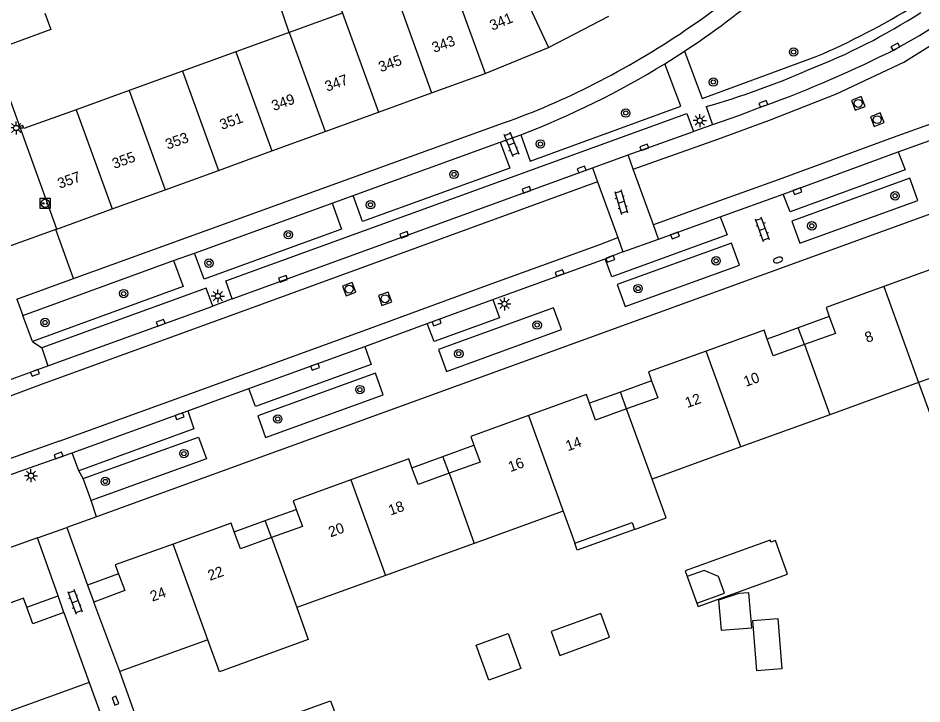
# Model space of a CAD drawing. Extents: x 124000 to 128010, y 398999 to 403000.
# Drawn here: x 127523.2 to 127609.3, y 399537.2 to 399602.5 of the extents above; entities that cross this region are included whole.
import ezdxf

# ---------------------------------------------------------------- set-up
doc = ezdxf.new("R2010")
doc.units = 0
for name, color, linetype in [('gg-afsc-erfafscheiding', 7, 'Continuous'), ('gg-afsc-muur', 7, 'Continuous'), ('gg-anno-huisnummerreeks BGT', 7, 'Continuous'), ('gg-bbg-gedigitaliseerde bebouwing', 7, 'Continuous'), ('gg-bbg-gedigitaliseerde bijgebouw', 7, 'Continuous'), ('gg-bbg-hoofdgebouw', 7, 'Continuous'), ('gg-bbg-luifel en loopbrug', 7, 'Continuous'), ('gg-bbg-tussenscheiding', 7, 'Continuous'), ('gg-knt-verharding', 7, 'Continuous'), ('gg-knt-verharding nz', 7, 'Continuous'), ('gt-grn-groengrens', 7, 'Continuous'), ('gt-grn-weggrens', 7, 'Continuous'), ('gt-symb-boom', 7, 'Continuous'), ('gt-symb-brandkraan', 7, 'Continuous'), ('gt-symb-klinker verharding', 7, 'Continuous'), ('gt-symb-kolk', 7, 'Continuous'), ('gt-symb-laadpunt elektrisch vervoer', 7, 'Continuous'), ('gt-symb-lichtmast', 7, 'Continuous'), ('gt-symb-rioolschacht', 7, 'Continuous')]:
    doc.layers.add(name, color=color, linetype=linetype)

# ---------------------------------------------------------------- blocks, each defined once
blk = doc.blocks.new('gt0-KOLK')
at = {"layer": 'gt-symb-kolk'}
blk.add_lwpolyline([(0, 0), (0.375, 0), (0.375, 0.4), (-0.375, 0.4), (-0.375, 0), (0, 0)], dxfattribs=at)
blk = doc.blocks.new('gt0-BR')
at = {"layer": 'gt-symb-brandkraan'}
for centre, radius, start, end in [((-0.244, 0), 0.206, 107.56694, 252.43307), ((0.599, -2.664), 3, 106.89205, 107.56694), ((0, -0.691), 0.938, 73.10799, 106.89205), ((-0.599, -2.664), 3, 72.43309, 73.10799), ((0.244, 0), 0.206, 287.56695, 72.43309), ((0.599, 2.664), 3, 252.43307, 253.10797), ((0, 0.691), 0.938, 253.10797, 286.89206), ((-0.599, 2.664), 3, 286.89206, 287.56695)]:
    blk.add_arc(centre, radius, start, end, dxfattribs=at)
blk = doc.blocks.new('gt0-KL1')
at = {"layer": 'gt-symb-klinker verharding'}
for p, q in [((-1.15, 0.3), (1.15, 0.3)), ((-1, -0.3), (-1, 0.3)), ((-0.5, 0.3), (-0.5, 0.45)), ((0, -0.3), (0, 0.3)), ((0.5, 0.3), (0.5, 0.45)), ((1, -0.3), (1, 0.3)), ((-1.15, -0.3), (1.15, -0.3)), ((-0.5, -0.45), (-0.5, -0.3)), ((0.5, -0.45), (0.5, -0.3))]:
    blk.add_line(p, q, dxfattribs=at)
blk = doc.blocks.new('gt0-BOOM')
at = {"layer": 'gt-symb-boom'}
for radius in [0.4, 0.2]:
    blk.add_circle((0, 0), radius, dxfattribs=at)
blk = doc.blocks.new('gt0-RS')
at = {"layer": 'gt-symb-rioolschacht'}
blk.add_lwpolyline([(-0.5, -0.5), (0.5, -0.5), (0.5, 0.5), (-0.5, 0.5)], close=True, dxfattribs=at)
blk.add_circle((0, 0), 0.375, dxfattribs=at)
blk = doc.blocks.new('gt0-LMAST')
at = {"layer": 'gt-symb-lichtmast'}
for p, q in [((-0.182, 0.173), (-0.447, 0.438)), ((-0.005, 0.246), (-0.005, 0.621)), ((0.172, 0.173), (0.437, 0.438)), ((-0.255, -0.004), (-0.63, -0.004)), ((-0.182, -0.181), (-0.447, -0.446)), ((-0.005, -0.254), (-0.005, -0.629)), ((0.437, -0.446), (0.172, -0.181)), ((0.245, -0.004), (0.62, -0.004))]:
    blk.add_line(p, q, dxfattribs=at)
blk.add_circle((-0.005, -0.004), 0.25, dxfattribs=at)
blk = doc.blocks.new('gt0-LEV')
at = {"layer": 'gt-symb-laadpunt elektrisch vervoer'}
blk.add_lwpolyline([(-0.486, 0.501), (0.486, 0.501), (0.486, -0.499), (-0.486, -0.499)], close=True, dxfattribs=at)
for centre, radius in [((0, 0), 0.393), ((-0.186, 0), 0.0566), ((0.186, 0), 0.0566)]:
    blk.add_circle(centre, radius, dxfattribs=at)

msp = doc.modelspace()

# ---------------------------------------------------------------- linework, layer by layer
at = {"layer": 'gg-afsc-erfafscheiding'}
for p, q in [((127537.985, 399526.142), (127532.91, 399540.232)), ((127530.002, 399539.203), (127538.784, 399515.098))]:
    msp.add_line(p, q, dxfattribs=at)
at = {"layer": 'gg-afsc-muur'}
msp.add_line((127523.375, 399592.145), (127520.856, 399599.137), dxfattribs=at)
at = {"layer": 'gg-bbg-gedigitaliseerde bebouwing'}
for p, q in [((127554.123, 399602.943), (127549.038, 399601.1)), ((127549.038, 399601.1), (127543.961, 399599.26)), ((127543.961, 399599.26), (127538.885, 399597.42)), ((127538.885, 399597.42), (127533.809, 399595.581)), ((127533.809, 399595.581), (127528.743, 399593.745)), ((127613.911, 399569.548), (127608.987, 399567.766)), ((127608.987, 399567.766), (127600.524, 399564.703)), ((127600.524, 399564.703), (127592.062, 399561.641)), ((127592.062, 399561.641), (127583.599, 399558.578)), ((127575.136, 399555.515), (127566.674, 399552.452)), ((127575.136, 399555.515), (127576.243, 399552.454)), ((127566.674, 399552.452), (127558.211, 399549.389)), ((127558.211, 399549.389), (127549.759, 399546.33)), ((127541.289, 399543.265), (127532.91, 399540.232))]:
    msp.add_line(p, q, dxfattribs=at)
for points in [[(127528.743, 399593.745), (127523.769, 399591.942), (127523.657, 399592.247)], [(127581.929, 399553.78), (127584.941, 399554.871), (127583.599, 399558.578)], [(127576.243, 399552.454), (127581.695, 399554.428), (127581.929, 399553.78)], [(127549.759, 399546.33), (127550.859, 399543.29), (127542.388, 399540.225), (127541.289, 399543.265)]]:
    msp.add_lwpolyline(points, dxfattribs=at)
at = {"layer": 'gg-bbg-gedigitaliseerde bijgebouw'}
msp.add_line((127586.96, 399549.295), (127587.879, 399546.756), dxfattribs=at)
for points in [[(127525.779, 399602.931), (127526.346, 399601.37), (127520.778, 399599.355)], [(127587.879, 399546.756), (127590.512, 399547.709), (127589.933, 399549.307), (127588.558, 399549.873), (127586.96, 399549.295)], [(127549.212, 399536.092), (127552.99, 399537.459), (127553.76, 399535.331), (127549.983, 399533.963), (127549.212, 399536.092)]]:
    msp.add_lwpolyline(points, dxfattribs=at)
at = {"layer": 'gg-bbg-hoofdgebouw'}
for p, q in [((127573.728, 399599.679), (127579.5, 399602.667)), ((127567.709, 399597.191), (127573.728, 399599.679)), ((127562.606, 399595.339), (127567.709, 399597.191)), ((127557.541, 399593.5), (127562.606, 399595.339)), ((127552.458, 399591.655), (127557.541, 399593.5)), ((127523.657, 399592.247), (127523.375, 399592.145)), ((127526.9, 399582.378), (127523.375, 399592.145)), ((127547.382, 399589.813), (127552.458, 399591.655)), ((127542.308, 399587.971), (127547.382, 399589.813)), ((127537.233, 399586.129), (127542.308, 399587.971)), ((127532.167, 399584.29), (127537.233, 399586.129)), ((127526.9, 399582.378), (127532.167, 399584.29)), ((127532.91, 399540.232), (127530.43, 399546.864)), ((127527.589, 399545.859), (127530.002, 399539.203)), ((127530.002, 399539.203), (127521.562, 399536.141))]:
    msp.add_line(p, q, dxfattribs=at)
for points in [[(127611.503, 399578.059), (127611.201, 399578.907), (127605.683, 399576.903)], [(127605.683, 399576.903), (127600.176, 399574.902), (127600.483, 399574.056)], [(127600.483, 399574.056), (127601.067, 399572.449), (127598.111, 399571.379)], [(127594.573, 399571.909), (127594.269, 399572.754), (127588.762, 399570.766)], [(127598.111, 399571.379), (127595.149, 399570.307), (127594.573, 399571.909)], [(127588.762, 399570.766), (127583.251, 399568.777), (127583.557, 399567.93)], [(127583.557, 399567.93), (127584.137, 399566.322), (127581.178, 399565.246)], [(127577.646, 399565.784), (127577.345, 399566.634), (127571.838, 399564.637)], [(127581.178, 399565.246), (127578.219, 399564.169), (127577.646, 399565.784)], [(127571.838, 399564.637), (127566.329, 399562.64), (127566.634, 399561.798)], [(127566.634, 399561.798), (127567.219, 399560.186), (127564.277, 399559.12)], [(127560.733, 399559.655), (127560.426, 399560.501), (127554.918, 399558.503)], [(127564.277, 399559.12), (127561.316, 399558.047), (127560.733, 399559.655)], [(127554.918, 399558.503), (127549.41, 399556.505), (127549.708, 399555.683)], [(127549.708, 399555.683), (127550.3, 399554.051), (127547.359, 399552.997)], [(127543.812, 399553.542), (127543.506, 399554.388), (127537.98, 399552.388)], [(127547.359, 399552.997), (127544.394, 399551.934), (127543.812, 399553.542)], [(127537.98, 399552.388), (127532.471, 399550.395), (127532.784, 399549.551)], [(127532.784, 399549.551), (127533.372, 399547.964), (127530.43, 399546.864)], [(127524.058, 399546.387), (127523.751, 399547.233), (127518.246, 399545.238)], [(127527.589, 399545.859), (127524.637, 399544.789), (127524.058, 399546.387)]]:
    msp.add_lwpolyline(points, dxfattribs=at)
at = {"layer": 'gg-bbg-luifel en loopbrug'}
for p, q in [((127600.483, 399574.056), (127597.528, 399572.983)), ((127597.528, 399572.983), (127594.573, 399571.909)), ((127598.111, 399571.379), (127597.528, 399572.983)), ((127583.557, 399567.93), (127580.601, 399566.857)), ((127580.601, 399566.857), (127577.646, 399565.784)), ((127581.178, 399565.246), (127580.601, 399566.857)), ((127563.684, 399560.727), (127566.634, 399561.798)), ((127560.733, 399559.655), (127563.684, 399560.727)), ((127564.277, 399559.12), (127563.684, 399560.727)), ((127546.76, 399554.612), (127549.708, 399555.683)), ((127543.812, 399553.542), (127546.76, 399554.612)), ((127547.359, 399552.997), (127546.76, 399554.612)), ((127532.784, 399549.551), (127529.845, 399548.483)), ((127529.845, 399548.483), (127530.43, 399546.864)), ((127524.058, 399546.387), (127527.025, 399547.465)), ((127527.589, 399545.859), (127527.025, 399547.465))]:
    msp.add_line(p, q, dxfattribs=at)
for points in [[(127549.038, 399601.1), (127548.059, 399603.996), (127553.081, 399605.817), (127554.123, 399602.943)], [(127608.987, 399567.766), (127610.053, 399564.822), (127614.977, 399566.605), (127613.911, 399569.548)], [(127581.929, 399553.78), (127576.478, 399551.806), (127576.243, 399552.454)], [(127594.86, 399552.749), (127586.77, 399549.82), (127586.96, 399549.295)], [(127587.879, 399546.756), (127587.998, 399546.426), (127596.507, 399549.507), (127595.343, 399552.721)], [(127595.343, 399552.721), (127594.925, 399552.57), (127594.86, 399552.749)], [(127589.944, 399547.026), (127590.169, 399544.184), (127593.092, 399544.415), (127592.828, 399547.754), (127591.871, 399547.678), (127589.944, 399547.026)], [(127574.813, 399541.786), (127579.549, 399543.501), (127578.729, 399545.765), (127573.993, 399544.05), (127574.813, 399541.786)], [(127593.209, 399545.097), (127595.573, 399545.284), (127595.953, 399540.494), (127593.589, 399540.306), (127593.209, 399545.097)], [(127566.843, 399542.746), (127569.907, 399543.855), (127571.111, 399540.531), (127568.047, 399539.421), (127566.843, 399542.746)]]:
    msp.add_lwpolyline(points, dxfattribs=at)
at = {"layer": 'gg-bbg-tussenscheiding'}
for p, q in [((127569.489, 399608.784), (127573.728, 399599.679)), ((127564.285, 399606.626), (127567.709, 399597.191)), ((127559.19, 399604.779), (127562.606, 399595.339)), ((127554.123, 399602.943), (127557.541, 399593.5)), ((127549.038, 399601.1), (127552.458, 399591.655)), ((127543.961, 399599.26), (127547.382, 399589.813)), ((127538.885, 399597.42), (127542.308, 399587.971)), ((127533.809, 399595.581), (127537.233, 399586.129)), ((127528.743, 399593.745), (127532.167, 399584.29)), ((127605.683, 399576.903), (127608.987, 399567.766)), ((127598.111, 399571.379), (127600.524, 399564.703)), ((127592.062, 399561.641), (127588.762, 399570.766)), ((127583.599, 399558.578), (127581.178, 399565.246)), ((127571.838, 399564.637), (127575.136, 399555.515)), ((127554.918, 399558.503), (127558.211, 399549.389)), ((127564.277, 399559.12), (127566.674, 399552.452)), ((127541.289, 399543.265), (127537.98, 399552.388)), ((127547.359, 399552.997), (127549.759, 399546.33))]:
    msp.add_line(p, q, dxfattribs=at)
at = {"layer": 'gg-knt-verharding'}
for p, q in [((127588.75, 399594.037), (127589.36, 399592.294)), ((127528.501, 399577.657), (127569.463, 399592.48)), ((127589.36, 399592.294), (127587.558, 399591.662)), ((127607.051, 399589.722), (127614.562, 399592.438)), ((127555.149, 399585.562), (127569.134, 399590.651)), ((127581.804, 399588.074), (127581.31, 399589.437)), ((127577.925, 399588.206), (127578.41, 399586.87)), ((127583.73, 399582.767), (127581.804, 399588.074)), ((127578.41, 399586.87), (127580.334, 399581.564)), ((127590.089, 399583.546), (127596.094, 399585.717)), ((127612.363, 399584.627), (127530.697, 399554.972)), ((127540.031, 399580.087), (127553.13, 399584.838)), ((127584.224, 399581.404), (127583.73, 399582.767)), ((127526.82, 399582.349), (127522.243, 399580.684)), ((127526.9, 399582.378), (127526.82, 399582.349)), ((127580.334, 399581.564), (127580.829, 399580.201)), ((127523.682, 399574.156), (127538.026, 399579.381)), ((127568.434, 399575.664), (127579.134, 399579.545)), ((127523.086, 399575.698), (127528.501, 399577.657)), ((127543.622, 399575.725), (127541.768, 399575.05)), ((127524.588, 399571.67), (127523.682, 399574.156)), ((127556.249, 399571.206), (127562.177, 399573.381)), ((127525.479, 399571.075), (127526.052, 399569.352)), ((127520.582, 399567.352), (127525.11, 399569.008)), ((127525.11, 399569.008), (127526.052, 399569.352)), ((127539.388, 399565.068), (127545.211, 399567.191)), ((127527.551, 399560.785), (127528.383, 399561.079)), ((127528.997, 399559.354), (127528.383, 399561.079)), ((127519.841, 399558.062), (127527.551, 399560.785)), ((127530.169, 399556.541), (127529.421, 399558.621)), ((127530.697, 399554.972), (127527.87, 399553.946)), ((127527.87, 399553.946), (127529.845, 399548.483)), ((127525.083, 399552.991), (127474.25, 399534.598)), ((127527.025, 399547.465), (127525.083, 399552.991))]:
    msp.add_line(p, q, dxfattribs=at)
for points in [[(127586.701, 399599.317), (127588.358, 399594.817), (127599.247, 399598.801)], [(127571.09, 399591.344), (127572.006, 399588.86), (127586.328, 399594.066), (127584.826, 399598.121)], [(127543.622, 399575.725), (127543.019, 399577.434), (127586.917, 399593.372), (127587.558, 399591.662)], [(127569.134, 399590.651), (127570.047, 399588.192), (127556.035, 399583.086), (127555.149, 399585.562)], [(127607.051, 399589.722), (127607.711, 399588.022), (127596.74, 399584.005), (127596.094, 399585.717)], [(127596.921, 399583.137), (127597.685, 399581.032), (127608.924, 399585.112), (127608.159, 399587.218), (127596.921, 399583.137)], [(127553.13, 399584.838), (127554.027, 399582.363), (127540.929, 399577.613), (127540.031, 399580.087)], [(127590.089, 399583.546), (127590.74, 399581.839), (127579.769, 399577.832), (127579.134, 399579.545)], [(127580.29, 399577.11), (127581.052, 399575.011), (127591.914, 399578.95), (127591.152, 399581.05), (127580.29, 399577.11)], [(127538.026, 399579.381), (127538.931, 399576.895), (127524.588, 399571.67)], [(127541.768, 399575.05), (127541.121, 399576.74), (127525.479, 399571.075)], [(127568.434, 399575.664), (127569.073, 399573.932), (127562.856, 399571.666), (127562.177, 399573.381)], [(127563.254, 399570.907), (127564.014, 399568.817), (127574.985, 399572.804), (127574.226, 399574.893), (127563.254, 399570.907)], [(127556.249, 399571.206), (127556.846, 399569.495), (127545.838, 399565.48), (127545.211, 399567.191)], [(127546.047, 399564.606), (127546.797, 399562.539), (127557.996, 399566.602), (127557.246, 399568.669), (127546.047, 399564.606)], [(127539.388, 399565.068), (127539.968, 399563.351), (127528.997, 399559.354)], [(127529.421, 399558.621), (127540.406, 399562.568), (127541.153, 399560.487), (127530.169, 399556.541)]]:
    msp.add_lwpolyline(points, dxfattribs=at)
for centre, radius, start, end in [((127539.266, 399670.8), 85.79, 303.56763, 316.49252), ((127544.424, 399664.203), 75.821, 303.94486, 311.45814), ((127569.321, 399667.876), 75.279, 293.42409, 301.51137), ((127576.232, 399654.499), 61.152, 291.33798, 302.62711), ((127541.012, 399669.074), 81.767, 296.96253, 304.02223), ((127540.207, 399671.249), 85.665, 291.13152, 301.38965), ((127567.691, 399667.841), 76.749, 285.92514, 293.65301), ((127545.13, 399660.826), 72.548, 289.59735, 297.01778)]:
    msp.add_arc(centre, radius, start, end, dxfattribs=at)
at = {"layer": 'gg-knt-verharding nz'}
for p, q in [((127581.31, 399589.437), (127587.558, 399591.662)), ((127577.925, 399588.206), (127581.31, 399589.437)), ((127596.094, 399585.717), (127607.051, 399589.722)), ((127543.622, 399575.725), (127577.925, 399588.206)), ((127584.224, 399581.404), (127590.089, 399583.546)), ((127580.829, 399580.201), (127584.224, 399581.404)), ((127580.829, 399580.201), (127579.56, 399579.701)), ((127579.134, 399579.545), (127579.56, 399579.701)), ((127562.177, 399573.381), (127568.434, 399575.664)), ((127526.052, 399569.352), (127541.768, 399575.05)), ((127545.211, 399567.191), (127556.249, 399571.206)), ((127528.383, 399561.079), (127539.388, 399565.068))]:
    msp.add_line(p, q, dxfattribs=at)
for points in [[(127581.804, 399588.074), (127589.851, 399590.93), (127594.79, 399592.753), (127601.182, 399595.26), (127607.575, 399598.284), (127612.307, 399601.216), (127616.459, 399604.307), (127618.824, 399606.365), (127620.791, 399608.431), (127622.609, 399610.496), (127624.961, 399613.343), (127626.543, 399615.558), (127627.624, 399617.286), (127629.131, 399620.153), (127631.143, 399624.881), (127632.599, 399628.853), (127633.392, 399632.072), (127634.108, 399635.549), (127634.367, 399637.478), (127634.711, 399640.371)], [(127628.278, 399603.277), (127627.186, 399602.09), (127625.963, 399601.083), (127624.399, 399599.844), (127622.759, 399598.617), (127618.403, 399596.019), (127613.984, 399593.771), (127606.556, 399591.085), (127595.599, 399587.08), (127589.594, 399584.909), (127583.73, 399582.767)], [(127594.274, 399594.108), (127591.835, 399593.152), (127589.36, 399592.294)], [(127578.41, 399586.87), (127544.118, 399574.363), (127526.565, 399567.996), (127525.527, 399567.604)], [(127527.138, 399562.177), (127538.893, 399566.431), (127555.751, 399572.568), (127567.938, 399577.027), (127578.625, 399580.903), (127580.334, 399581.564)], [(127525.527, 399567.604), (127521.165, 399566.003), (127519.978, 399565.587), (127499.597, 399558.25), (127497.703, 399557.509), (127491.769, 399555.405), (127471.223, 399547.937)], [(127527.138, 399562.177), (127519.353, 399559.427), (127477.699, 399544.324), (127473.127, 399542.69)]]:
    msp.add_lwpolyline(points, dxfattribs=at)
for centre, radius, start, end in [((127580.478, 399647.877), 55.06, 298.65509, 312.67695), ((127555.628, 399700.774), 113.451, 289.91599, 296.85694)]:
    msp.add_arc(centre, radius, start, end, dxfattribs=at)
at = {"layer": 'gt-grn-groengrens'}
msp.add_line((127528.501, 399577.657), (127526.82, 399582.349), dxfattribs=at)
at = {"layer": 'gt-grn-weggrens'}
for p, q in [((127584.826, 399598.121), (127586.701, 399599.317)), ((127569.134, 399590.651), (127571.09, 399591.344)), ((127553.13, 399584.838), (127555.149, 399585.562)), ((127538.026, 399579.381), (127540.031, 399580.087)), ((127523.086, 399575.698), (127523.682, 399574.156)), ((127524.588, 399571.67), (127525.479, 399571.075)), ((127529.421, 399558.621), (127528.997, 399559.354)), ((127530.697, 399554.972), (127530.169, 399556.541)), ((127525.083, 399552.991), (127527.87, 399553.946))]:
    msp.add_line(p, q, dxfattribs=at)

# ---------------------------------------------------------------- block references
at = {"layer": 'gt-symb-boom'}
for p in [(127597.08, 399599.238), (127589.435, 399596.378), (127581.098, 399593.427), (127572.971, 399590.484), (127564.733, 399587.585), (127606.748, 399585.543), (127556.785, 399584.691), (127598.817, 399582.685), (127548.958, 399581.842), (127541.398, 399579.134), (127589.699, 399579.354), (127533.277, 399576.231), (127582.27, 399576.713), (127525.787, 399573.479), (127572.656, 399573.237), (127565.196, 399570.509), (127555.774, 399567.089), (127547.955, 399564.293), (127539.014, 399560.995), (127531.524, 399558.345)]:
    msp.add_blockref('gt0-BOOM', p, dxfattribs=at)
at = {"layer": 'gt-symb-brandkraan', "rotation": 17.76432337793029}
msp.add_blockref('gt0-BR', (127595.609, 399579.436), dxfattribs=at)
at = {"layer": 'gt-symb-klinker verharding'}
for p, rotation in [((127570.199, 399590.468), -68.4113477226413), ((127580.664, 399584.945), -73.5587195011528), ((127594.107, 399582.343), 109.57672556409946), ((127528.638, 399546.9), -69.39030706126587)]:
    msp.add_blockref('gt0-KL1', p, dxfattribs=dict(at, rotation=rotation))
at = {"layer": 'gt-symb-kolk'}
for p, rotation in [((127606.881, 399599.56), 29.588607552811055), ((127594.274, 399594.108), 21.099212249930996), ((127582.932, 399589.972), 19.811811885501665), ((127576.966, 399587.857), 19.992893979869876), ((127571.719, 399585.926), 20.173944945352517), ((127597.377, 399586.179), -160.18818811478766), ((127560.063, 399581.644), 19.99289398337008), ((127585.718, 399581.942), -160.00710602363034), ((127579.552, 399579.722), -159.4439547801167), ((127574.865, 399578.007), 19.99289397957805), ((127548.52, 399577.446), 19.32248237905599), ((127536.869, 399573.274), 19.93904791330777), ((127563.019, 399573.671), -160.966920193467), ((127551.437, 399569.459), -160.00710601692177), ((127524.763, 399568.864), -159.26285188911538), ((127538.535, 399564.748), -160.1148348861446), ((127527.146, 399560.626), 19.322482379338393), ((127532.299, 399537.397), -69.2092747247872)]:
    msp.add_blockref('gt0-KOLK', p, dxfattribs=dict(at, rotation=rotation))
at = {"layer": 'gt-symb-laadpunt elektrisch vervoer'}
msp.add_blockref('gt0-LEV', (127525.805, 399584.822), dxfattribs=at)
at = {"layer": 'gt-symb-lichtmast'}
for p in [(127588.154, 399592.713), (127523.054, 399592.008), (127542.254, 399576.005), (127569.546, 399575.255), (127524.453, 399558.893)]:
    msp.add_blockref('gt0-LMAST', p, dxfattribs=at)
at = {"layer": 'gt-symb-rioolschacht'}
for p, rotation in [((127603.241, 399594.345), 111.53536487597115), ((127605.048, 399592.796), 111.53536487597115), ((127554.756, 399576.66), 20.971710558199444), ((127558.176, 399575.741), 110.06634962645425)]:
    msp.add_blockref('gt0-RS', p, dxfattribs=dict(at, rotation=rotation))

# ---------------------------------------------------------------- texts
at = {"layer": 'gg-anno-huisnummerreeks BGT'}
for s, rotation, p in [('341', 22.5, (127568.383, 399601.256)), ('343', 19.9, (127562.847, 399599.15)), ('345', 19.9, (127557.763, 399597.305)), ('347', 19.9, (127552.651, 399595.449)), ('349', 19.9, (127547.576, 399593.607)), ('351', 19.9, (127542.635, 399591.814)), ('353', 19.9, (127537.46, 399589.935)), ('355', 19.9, (127532.39, 399588.095)), ('357', 19.9, (127527.185, 399586.206)), ('8', 19.9, (127604.08, 399571.533)), ('10', 19.9, (127592.535, 399567.344)), ('12', 19.8, (127586.96, 399565.333)), ('14', 19.9, (127575.584, 399561.209)), ('16', 19.9, (127570.109, 399559.225)), ('18', 19.9, (127558.699, 399555.089)), ('20', 19.9, (127552.985, 399553.016)), ('22', 19.9, (127541.495, 399548.875)), ('24', 19.9, (127536.008, 399546.89))]:
    msp.add_text(s, height=1, rotation=rotation, dxfattribs=at).set_placement(p)

doc.saveas('drawing.dxf')
